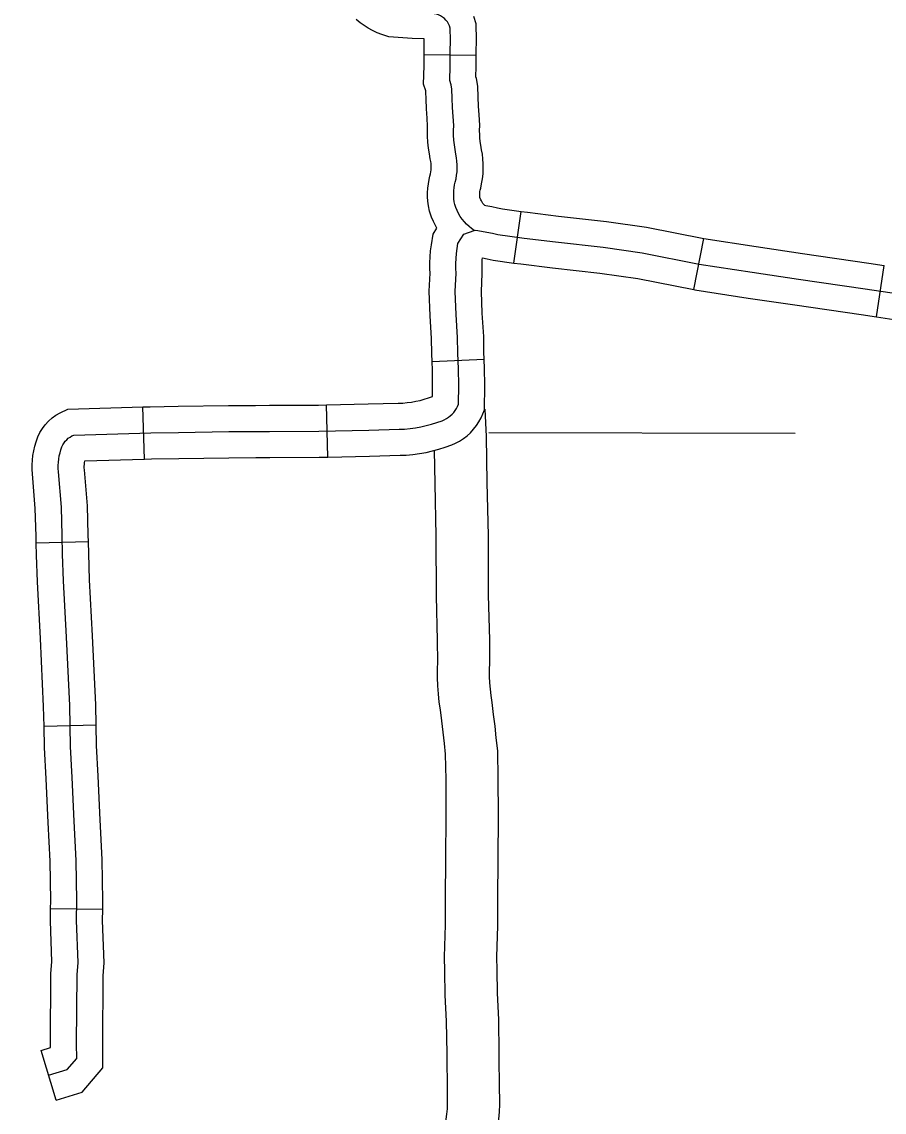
# Model space of a CAD drawing. Extents: x -19 to 366, y -4 to 359.
# Drawn here: x 162.883 to 163.353, y 179.704 to 180.299 of the extents above; entities that cross this region are included whole.
import ezdxf

# ---------------------------------------------------------------- set-up
doc = ezdxf.new("R2010")
doc.units = 0
for name, color, linetype in [('Level 32', 7, 'Continuous'), ('Level 4', 7, 'Continuous'), ('Level 46', 7, 'Continuous'), ('Level 60', 7, 'Continuous')]:
    doc.layers.add(name, color=color, linetype=linetype)

msp = doc.modelspace()

# ---------------------------------------------------------------- linework, layer by layer
at = {"layer": 'Level 32'}
for p, q in [((163.13094, 180.28028), (163.10253, 180.28055)), ((163.15144, 180.1671), (163.15544, 180.19523)), ((163.24957, 180.15266), (163.25506, 180.18053)), ((163.3491, 180.13771), (163.35332, 180.1658)), ((163.13526, 180.11448), (163.10688, 180.11319)), ((162.95009, 180.06023), (162.94925, 180.08862)), ((163.04998, 180.06134), (163.04934, 180.08974)), ((162.9195, 180.01509), (162.8911, 180.01437)), ((162.92372, 179.91513), (162.89532, 179.91452)), ((162.92731, 179.81474), (162.8989, 179.81507)), ((162.90193, 179.71077), (162.89367, 179.73795))]:
    msp.add_line(p, q, dxfattribs=at)
for points in [[(163.11646, 180.26661), (163.11668, 180.27433), (163.11675, 180.28223), (163.11682, 180.28855), (163.11669, 180.29518), (163.11633, 180.29637), (163.11582, 180.2975), (163.1152, 180.29856), (163.11443, 180.29953), (163.11356, 180.30041), (163.11259, 180.30117), (163.11152, 180.30181), (163.1104, 180.30231), (163.1092, 180.30267), (163.10799, 180.30289), (163.10323, 180.30344), (163.09667, 180.30362), (163.08604, 180.30438)], [(163.10253, 180.28055), (163.10254, 180.28237), (163.10262, 180.2885), (163.1026, 180.28921), (163.10221, 180.28926), (163.09596, 180.28943), (163.08324, 180.29034), (163.07941, 180.29162), (163.07691, 180.29261), (163.07443, 180.29378), (163.07205, 180.29509), (163.06982, 180.2965), (163.06758, 180.29807), (163.06545, 180.29982)], [(163.13094, 180.28028), (163.13095, 180.28208), (163.13103, 180.2886), (163.13086, 180.29747), (163.12964, 180.3014)], [(163.10941, 180.18602), (163.1076, 180.18964), (163.10652, 180.19214), (163.10541, 180.19533), (163.10485, 180.19833), (163.10456, 180.20072), (163.10441, 180.20313), (163.10441, 180.20543), (163.10453, 180.20784), (163.10483, 180.21024), (163.10523, 180.21253), (163.10566, 180.21435), (163.10598, 180.21575), (163.10617, 180.21686), (163.10628, 180.21789), (163.10633, 180.21902), (163.10632, 180.22024), (163.10626, 180.22137), (163.10613, 180.22249), (163.10589, 180.22391), (163.10539, 180.2266), (163.10492, 180.22976), (163.10458, 180.233), (163.1044, 180.23625), (163.10436, 180.23951), (163.10444, 180.24172), (163.10414, 180.24605), (163.10384, 180.2512), (163.10362, 180.25632), (163.10346, 180.26037), (163.10337, 180.26089), (163.10219, 180.26461), (163.10247, 180.27459), (163.10253, 180.28054)], [(163.13546, 180.19855), (163.13458, 180.19962), (163.13411, 180.20028), (163.13372, 180.20092), (163.13337, 180.20161), (163.13302, 180.20243), (163.13294, 180.20266), (163.13294, 180.20267), (163.13286, 180.20332), (163.13282, 180.20398), (163.13282, 180.20474), (163.13285, 180.20539), (163.13293, 180.20604), (163.13306, 180.20677), (163.13334, 180.20793), (163.13386, 180.21028), (163.13432, 180.21297), (163.13462, 180.21575), (163.13474, 180.21846), (163.13473, 180.22109), (163.13458, 180.22379), (163.13426, 180.22649), (163.13387, 180.22886), (163.13341, 180.2313), (163.13311, 180.23331), (163.13291, 180.23526), (163.1328, 180.23722), (163.13278, 180.23919), (163.13288, 180.2422), (163.1325, 180.24783), (163.13222, 180.25265), (163.132, 180.2575), (163.13177, 180.26343), (163.13101, 180.26769), (163.13072, 180.2686), (163.13088, 180.27406), (163.13094, 180.28028)], [(163.12987, 180.1849), (163.1284, 180.18593), (163.12699, 180.18706), (163.12565, 180.18828), (163.12443, 180.1896), (163.12328, 180.191), (163.12224, 180.19247), (163.12129, 180.19402), (163.12049, 180.19563), (163.11977, 180.19729), (163.11918, 180.19899), (163.1189, 180.2005), (163.11871, 180.20202), (163.11862, 180.20355), (163.11862, 180.20509), (163.11869, 180.20662), (163.11888, 180.20814), (163.11914, 180.20965), (163.1195, 180.21114), (163.11992, 180.21301), (163.12024, 180.21491), (163.12045, 180.21682), (163.12053, 180.21874), (163.12052, 180.22066), (163.12042, 180.22258), (163.1202, 180.22449), (163.11988, 180.22638), (163.1194, 180.22895), (163.11901, 180.23153), (163.11875, 180.23413), (163.1186, 180.23674), (163.11857, 180.23935), (163.11866, 180.24196), (163.11832, 180.24694), (163.11803, 180.25192), (163.11781, 180.25691), (163.11761, 180.2619), (163.11719, 180.26429), (163.11646, 180.26661)], [(163.13546, 180.19855), (163.1361, 180.19845), (163.13933, 180.19787), (163.14256, 180.19724), (163.14518, 180.19668), (163.15544, 180.19523)], [(163.15544, 180.19523), (163.15891, 180.19474), (163.17574, 180.19268), (163.2019, 180.18977), (163.22368, 180.18672), (163.25506, 180.18053)], [(163.10688, 180.11319), (163.10667, 180.11779), (163.10657, 180.12587), (163.10575, 180.13838), (163.10528, 180.15168), (163.10575, 180.16153), (163.10565, 180.16395), (163.10567, 180.16721), (163.1058, 180.17043), (163.10604, 180.17369), (163.10644, 180.177), (163.10739, 180.18279), (163.10941, 180.18602)], [(163.12128, 180.09015), (163.12135, 180.10058), (163.12128, 180.10918), (163.12087, 180.1182), (163.12077, 180.12642), (163.11994, 180.1391), (163.1195, 180.1516), (163.11996, 180.16147), (163.11986, 180.16418), (163.11987, 180.16689), (163.11998, 180.16961), (163.12019, 180.17231), (163.12051, 180.175), (163.12095, 180.17768), (163.12416, 180.18284), (163.12987, 180.1849)], [(163.12987, 180.1849), (163.1307, 180.18493), (163.13373, 180.18444), (163.13673, 180.18391), (163.13973, 180.18332), (163.14271, 180.18269), (163.15705, 180.18065), (163.17409, 180.17857), (163.20013, 180.17568), (163.22132, 180.1727), (163.2525, 180.16655), (163.28132, 180.16204), (163.30663, 180.15831), (163.3429, 180.153), (163.36992, 180.14894), (163.39427, 180.14569), (163.39656, 180.14528), (163.39882, 180.14475), (163.40104, 180.1441), (163.40322, 180.14335), (163.40538, 180.14249), (163.40747, 180.14152), (163.40951, 180.14045), (163.41546, 180.13735)], [(163.25498, 180.18054), (163.28345, 180.17608), (163.30869, 180.17236), (163.34498, 180.16705), (163.35332, 180.1658)], [(163.13526, 180.11448), (163.13507, 180.11862), (163.13497, 180.12697), (163.13413, 180.13981), (163.13371, 180.15152), (163.13418, 180.16141), (163.13406, 180.16442), (163.13408, 180.16657), (163.13416, 180.16879), (163.13425, 180.16992), (163.13689, 180.1694), (163.14023, 180.16869), (163.15144, 180.1671)], [(163.15144, 180.1671), (163.15519, 180.16657), (163.17244, 180.16446), (163.19836, 180.16158), (163.21896, 180.15869), (163.24957, 180.15266)], [(163.24957, 180.15266), (163.25003, 180.15256), (163.27918, 180.148), (163.30456, 180.14425), (163.34082, 180.13895), (163.3491, 180.13771)], [(163.3491, 180.13771), (163.36793, 180.13488), (163.39206, 180.13166), (163.39368, 180.13136), (163.39523, 180.131), (163.39674, 180.13056), (163.39826, 180.13004), (163.39975, 180.12944), (163.40117, 180.12878), (163.40293, 180.12786), (163.40966, 180.12435), (163.41802, 180.12123), (163.42178, 180.12057), (163.42467, 180.12023), (163.42754, 180.12005), (163.43042, 180.12003), (163.4333, 180.12016), (163.43616, 180.12045), (163.43902, 180.12089), (163.44125, 180.12136), (163.45083, 180.12306)], [(163.04934, 180.08974), (163.07209, 180.09026), (163.08843, 180.09068), (163.09097, 180.09079), (163.09332, 180.09099), (163.09567, 180.0913), (163.09799, 180.09171), (163.10029, 180.09223), (163.10259, 180.09285), (163.10485, 180.09357), (163.107, 180.09436), (163.1071, 180.0944), (163.10714, 180.10058), (163.10708, 180.1088), (163.10688, 180.11319)], [(163.04998, 180.06134), (163.07279, 180.06186), (163.08939, 180.06229), (163.09281, 180.06243), (163.09641, 180.06275), (163.1, 180.06322), (163.10358, 180.06385), (163.10711, 180.06464), (163.11059, 180.06559), (163.11406, 180.06668), (163.11753, 180.06796), (163.11959, 180.06885), (163.12183, 180.07003), (163.12392, 180.07139), (163.12589, 180.07291), (163.12775, 180.0746), (163.12948, 180.07647), (163.13099, 180.07844), (163.13239, 180.08057), (163.13355, 180.08278), (163.13546, 180.08711), (163.13555, 180.10059), (163.13548, 180.10955), (163.13526, 180.11448)], [(162.8911, 180.01437), (162.891, 180.01823), (162.89055, 180.03324), (162.88901, 180.05218), (162.88885, 180.05448), (162.88884, 180.05709), (162.88897, 180.05971), (162.88928, 180.06221), (162.88968, 180.06471), (162.89029, 180.06728), (162.89099, 180.06965), (162.8919, 180.07229), (162.89304, 180.07474), (162.89438, 180.07694), (162.89587, 180.07896), (162.89769, 180.08096), (162.8997, 180.08272), (162.90179, 180.08421), (162.90401, 180.08549), (162.90829, 180.0874), (162.94925, 180.08862)], [(162.8978, 179.72436), (162.90794, 179.72744), (162.91311, 179.73352), (162.91306, 179.7415), (162.91329, 179.77915), (162.91383, 179.7859), (162.91303, 179.80863), (162.91316, 179.81944), (162.91281, 179.84149), (162.91173, 179.86288), (162.91071, 179.88662), (162.90976, 179.90353), (162.90929, 179.92582), (162.90761, 179.96313), (162.90589, 179.99386), (162.90546, 180.00832), (162.9052, 180.01862), (162.90474, 180.03403), (162.90317, 180.05326), (162.90305, 180.055), (162.90305, 180.05675), (162.90314, 180.05849), (162.90334, 180.06022), (162.90362, 180.06194), (162.90402, 180.06365), (162.90452, 180.06532), (162.90509, 180.06697), (162.90558, 180.06802), (162.90619, 180.06901), (162.90687, 180.06994), (162.90765, 180.0708), (162.90852, 180.07157), (162.90948, 180.07224), (162.91048, 180.07282), (162.91153, 180.07329), (162.95355, 180.07454), (162.96865, 180.0748), (162.99597, 180.07517), (163.01063, 180.07527), (163.01828, 180.07533), (163.04518, 180.07543), (163.07244, 180.07606), (163.08891, 180.07648), (163.09189, 180.07661), (163.09487, 180.07687), (163.09784, 180.07726), (163.10078, 180.07778), (163.1037, 180.07844), (163.10659, 180.07922), (163.10945, 180.08012), (163.11226, 180.08116), (163.11346, 180.08167), (163.11462, 180.08229), (163.11571, 180.083), (163.11676, 180.0838), (163.11772, 180.08469), (163.11862, 180.08565), (163.11942, 180.08669), (163.12014, 180.08779), (163.12075, 180.08894), (163.12128, 180.09015)], [(162.94925, 180.08862), (162.95322, 180.08874), (162.96844, 180.089), (162.99583, 180.08937), (163.01053, 180.08948), (163.0182, 180.08953), (163.04499, 180.08964), (163.04934, 180.08974)], [(162.9195, 180.01509), (162.9194, 180.01901), (162.91893, 180.03481), (162.91734, 180.05433), (162.91725, 180.05552), (162.91725, 180.0564), (162.9173, 180.05727), (162.91741, 180.05823), (162.91757, 180.05918), (162.91759, 180.05926), (162.95009, 180.06023)], [(162.95009, 180.06023), (162.95389, 180.06034), (162.96887, 180.0606), (162.99612, 180.06097), (163.01073, 180.06107), (163.01836, 180.06113), (163.04537, 180.06123), (163.04998, 180.06134)], [(162.89532, 179.91452), (162.89509, 179.92535), (162.89342, 179.96241), (162.89169, 179.99325), (162.89126, 180.00793), (162.8911, 180.01437)], [(162.92372, 179.91513), (162.92348, 179.92629), (162.92179, 179.96385), (162.92008, 179.99447), (162.91966, 180.00871), (162.9195, 180.01509)], [(162.8989, 179.81508), (162.89895, 179.81941), (162.89861, 179.84101), (162.89754, 179.86222), (162.89653, 179.88591), (162.89556, 179.90298), (162.89532, 179.91452)], [(162.92731, 179.81474), (162.92737, 179.81947), (162.92701, 179.84196), (162.92592, 179.86354), (162.9249, 179.88732), (162.92396, 179.90408), (162.92372, 179.91513)], [(162.89367, 179.73795), (162.89887, 179.73953), (162.89886, 179.7415), (162.89909, 179.77975), (162.8996, 179.78621), (162.89882, 179.80846), (162.8989, 179.81507)], [(162.90193, 179.71077), (162.91606, 179.71506), (162.92735, 179.72833), (162.92727, 179.7415), (162.9275, 179.77854), (162.92805, 179.78558), (162.92724, 179.80879), (162.92731, 179.81474)]]:
    msp.add_lwpolyline(points, dxfattribs=at)
at = {"layer": 'Level 4'}
msp.add_lwpolyline([(163.13775, 180.07466), (163.30472, 180.07441)], dxfattribs=at)
at = {"layer": 'Level 46'}
for points in [[(163.13564, 180.0875), (163.13639, 180.07261), (163.13669, 180.04745), (163.13736, 180.01853), (163.13745, 179.98606), (163.1381, 179.9617), (163.13815, 179.94925), (163.13801, 179.94526), (163.13804, 179.94177), (163.13816, 179.93827), (163.13843, 179.93479), (163.13881, 179.93128), (163.13934, 179.92757)], [(163.10807, 180.0649), (163.10828, 180.04696), (163.10895, 180.01816), (163.10904, 179.98564), (163.1097, 179.96126), (163.10974, 179.94969), (163.1096, 179.94568), (163.10963, 179.94118), (163.10979, 179.93667), (163.11014, 179.93218), (163.11061, 179.92774), (163.11122, 179.92354)], [(163.11122, 179.92354), (163.11201, 179.91749), (163.11275, 179.91133), (163.11345, 179.90511), (163.11406, 179.89947), (163.1143, 179.88554), (163.11441, 179.86656), (163.11422, 179.84144), (163.11405, 179.82156), (163.11401, 179.80635), (163.1135, 179.78897), (163.11366, 179.78108), (163.11385, 179.76809), (163.11461, 179.75376), (163.11489, 179.73596), (163.115, 179.71534), (163.11512, 179.7119), (163.11513, 179.70901), (163.115, 179.70613), (163.11477, 179.70321), (163.11442, 179.70036), (163.11398, 179.6977)], [(163.13934, 179.92757), (163.1402, 179.92104), (163.14097, 179.91461), (163.14169, 179.90823), (163.14244, 179.90125), (163.1427, 179.88587), (163.14282, 179.86654), (163.14263, 179.84121), (163.14246, 179.8214), (163.14242, 179.80589), (163.14192, 179.78885), (163.14206, 179.78158), (163.14225, 179.76905), (163.14301, 179.75473), (163.14329, 179.73626), (163.1434, 179.71593), (163.14353, 179.71245), (163.14354, 179.7084), (163.14336, 179.70436), (163.14304, 179.70036), (163.14255, 179.69634), (163.14181, 179.69182)]]:
    msp.add_lwpolyline(points, dxfattribs=at)
at = {"layer": 'Level 60'}
for points in [[(168.79024, 2.24423), (168.56072, 10.86154), (168.3304, 19.47898), (168.09927, 28.09654), (167.86734, 36.71424), (167.63461, 45.33207), (167.40109, 53.95003), (167.16676, 62.56812), (166.93164, 71.18634), (166.69573, 79.80469), (166.45902, 88.42317), (166.22151, 97.04178), (165.98322, 105.66053), (165.74413, 114.27941), (165.50426, 122.89842), (165.26359, 131.51756), (165.02214, 140.13684), (164.7799, 148.75625), (164.53687, 157.3758), (164.29307, 165.99547), (164.04847, 174.61528), (163.8031, 183.23523), (163.55694, 191.85531), (163.31001, 200.47553), (163.06229, 209.09588), (162.8138, 217.71636), (162.56453, 226.33698), (162.31449, 234.95774), (162.06367, 243.57863), (161.81208, 252.19966), (161.55972, 260.82082), (161.30659, 269.44212), (161.05269, 278.06356), (160.79802, 286.68514), (160.54258, 295.30685), (160.28638, 303.9287), (160.02941, 312.55068), (159.77168, 321.1728), (159.51318, 329.79507), (159.25393, 338.41747), (158.99391, 347.04)], [(0, 172.2839), (7.1335, 172.2883), (14.26699, 172.30153), (21.40046, 172.32356), (28.53389, 172.35442), (35.66729, 172.39408), (42.80062, 172.44256), (49.9339, 172.49986), (57.06709, 172.56597), (64.2002, 172.6409), (71.33321, 172.72464), (78.46611, 172.81719), (85.59889, 172.91856), (92.73155, 173.02874), (99.86406, 173.14774), (106.99641, 173.27555), (114.12861, 173.41217), (121.26063, 173.5576), (128.39246, 173.71185), (135.5241, 173.87492), (142.65553, 174.04679), (149.78674, 174.22748), (156.91773, 174.41697), (164.04847, 174.61528), (171.17897, 174.82241), (178.3092, 175.03834), (185.43916, 175.26308), (192.56884, 175.49664), (199.69822, 175.739), (206.8273, 175.99017), (213.95607, 176.25015), (221.0845, 176.51895), (228.2126, 176.79655), (235.34035, 177.08295), (242.46774, 177.37817), (249.59476, 177.68219), (256.7214, 177.99502), (263.84765, 178.31666), (270.97349, 178.6471), (278.09893, 178.98634), (285.22393, 179.33439), (292.3485, 179.69125), (299.47263, 180.05691), (306.59629, 180.43137), (313.71949, 180.81463), (320.84221, 181.2067), (327.96444, 181.60757), (335.08617, 182.01724), (342.20739, 182.4357)]]:
    msp.add_spline(points, degree=3, dxfattribs=at)

doc.saveas('drawing.dxf')
